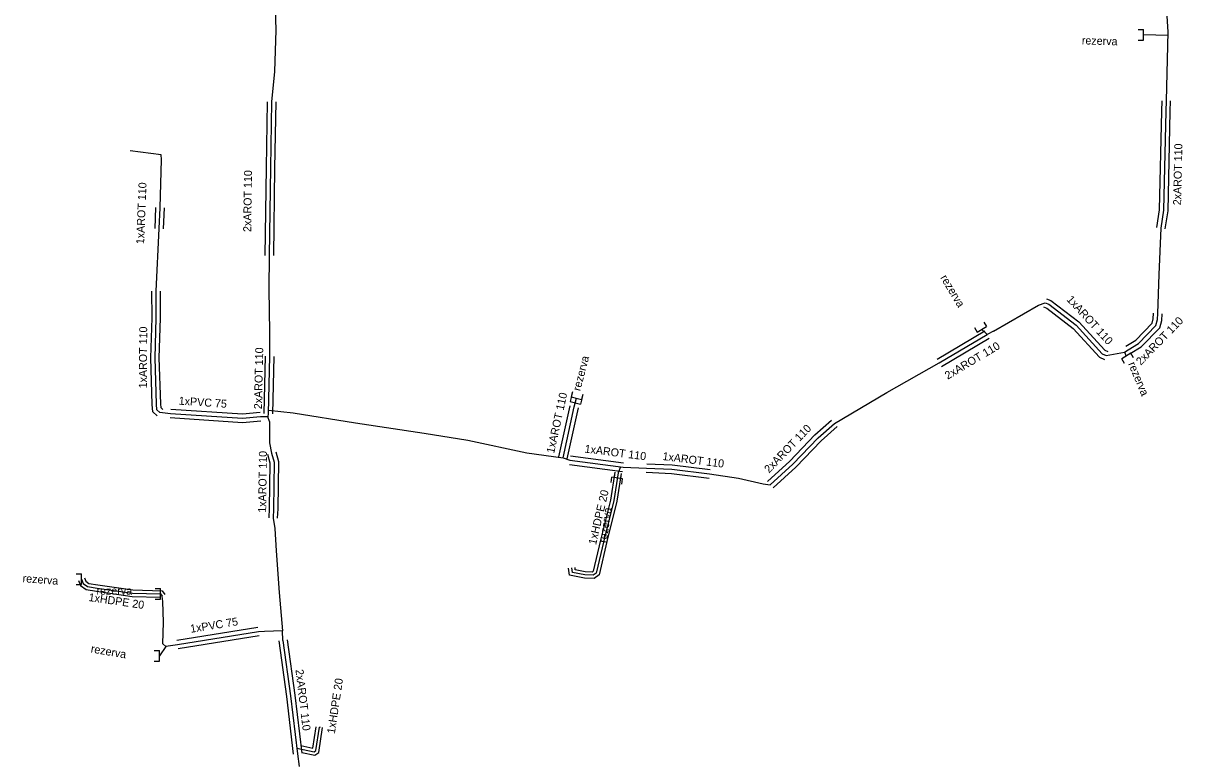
# Model space of a CAD drawing. Extents: x -651943 to -618711, y -1138561 to -1100552.
# Drawn here: x -631766.1 to -631657.4, y -1114715.6 to -1114646.4 of the extents above; entities that cross this region are included whole.
import ezdxf

# ---------------------------------------------------------------- set-up
doc = ezdxf.new("R2010")
doc.units = 0
for name, color, linetype in [('KT optika', 7, 'Continuous'), ('KT trasa', 7, 'Continuous'), ('KT zařízení', 7, 'Continuous')]:
    doc.layers.add(name, color=color, linetype=linetype)

# ---------------------------------------------------------------- blocks, each defined once
blk = doc.blocks.new('TVREZ')
at = {"layer": 'KT zařízení'}
for p, q in [((-0.05, 0.05), (0, 0.05)), ((0, -0.05), (0, 0.05)), ((-0.05, -0.05), (0, -0.05))]:
    blk.add_line(p, q, dxfattribs=at)

msp = doc.modelspace()

# ---------------------------------------------------------------- linework, layer by layer
at = {"layer": 'KT optika'}
for p, q in [((-631742.53, -1114643.76), (-631742.42, -1114647.07)), ((-631658.79, -1114647.23), (-631658.89, -1114645.75)), ((-631742.42, -1114647.07), (-631742.56, -1114650.94)), ((-631658.8, -1114647.56), (-631661.1, -1114647.49)), ((-631658.97, -1114653.69), (-631658.79, -1114647.23)), ((-631742.56, -1114650.94), (-631742.84, -1114653.79)), ((-631742.84, -1114653.79), (-631742.94, -1114659.99)), ((-631659.2, -1114663.96), (-631659, -1114654.67)), ((-631659, -1114654.67), (-631658.97, -1114653.69)), ((-631742.94, -1114659.99), (-631743.05, -1114668.2)), ((-631659.47, -1114665.64), (-631659.2, -1114663.96)), ((-631659.64, -1114670), (-631659.47, -1114665.64)), ((-631743.05, -1114668.2), (-631743.1, -1114671.35)), ((-631659.76, -1114673.64), (-631659.64, -1114670)), ((-631743.1, -1114671.35), (-631743.03, -1114675.38)), ((-631675.17, -1114675.29), (-631670.94, -1114672.87)), ((-631670.94, -1114672.87), (-631670.34, -1114672.65)), ((-631670.34, -1114672.65), (-631669.99, -1114672.77)), ((-631669.99, -1114672.77), (-631667.43, -1114674.74)), ((-631659.95, -1114674.77), (-631659.79, -1114674.22)), ((-631659.79, -1114674.22), (-631659.76, -1114673.64)), ((-631743.03, -1114675.38), (-631743.02, -1114677.66)), ((-631675.77, -1114675.61), (-631676.26, -1114675.13)), ((-631675.17, -1114675.29), (-631675.77, -1114675.61)), ((-631667.43, -1114674.74), (-631664.98, -1114677.42)), ((-631661.59, -1114676.46), (-631659.95, -1114674.77)), ((-631680.25, -1114678.28), (-631675.77, -1114675.61)), ((-631662.56, -1114677.06), (-631661.59, -1114676.46)), ((-631664.98, -1114677.42), (-631664.6, -1114677.58)), ((-631664.6, -1114677.58), (-631662.88, -1114677.28)), ((-631662.88, -1114677.28), (-631662.56, -1114677.06)), ((-631662.88, -1114677.28), (-631662.73, -1114677.64)), ((-631743.02, -1114677.66), (-631743.14, -1114683.03)), ((-631685.17, -1114681.04), (-631680.25, -1114678.28)), ((-631714.46, -1114682.4), (-631714.26, -1114681.59)), ((-631690.08, -1114683.95), (-631685.17, -1114681.04)), ((-631743.13, -1114682.72), (-631740.81, -1114682.97)), ((-631740.81, -1114682.97), (-631734.96, -1114683.91)), ((-631715.51, -1114687.18), (-631714.46, -1114682.4)), ((-631743.14, -1114683.03), (-631743.17, -1114683.33)), ((-631743.01, -1114683.76), (-631743.17, -1114683.33)), ((-631743.01, -1114683.76), (-631743.01, -1114685.78)), ((-631734.96, -1114683.91), (-631728.53, -1114684.88)), ((-631691.61, -1114685.32), (-631690.08, -1114683.95)), ((-631728.53, -1114684.88), (-631724.44, -1114685.54)), ((-631743.01, -1114685.78), (-631742.83, -1114686.74)), ((-631724.44, -1114685.54), (-631718.92, -1114686.7)), ((-631693.97, -1114687.77), (-631691.61, -1114685.32)), ((-631742.83, -1114686.74), (-631742.59, -1114687.58)), ((-631718.92, -1114686.7), (-631715.51, -1114687.18)), ((-631715.51, -1114687.18), (-631714.87, -1114687.41)), ((-631742.59, -1114687.58), (-631742.65, -1114691.96)), ((-631714.87, -1114687.41), (-631709.88, -1114688.05)), ((-631709.88, -1114688.05), (-631707.69, -1114688.14)), ((-631707.69, -1114688.14), (-631705.32, -1114688.24)), ((-631705.32, -1114688.24), (-631701.77, -1114688.69)), ((-631696.09, -1114689.7), (-631693.97, -1114687.77)), ((-631701.77, -1114688.69), (-631699.07, -1114689.1)), ((-631699.07, -1114689.1), (-631696.75, -1114689.61)), ((-631696.75, -1114689.61), (-631696.09, -1114689.7)), ((-631742.65, -1114691.96), (-631742.69, -1114692.83)), ((-631742.69, -1114692.83), (-631742.53, -1114693.81)), ((-631742.53, -1114693.81), (-631742.41, -1114695.92)), ((-631742.41, -1114695.92), (-631742.13, -1114699.82)), ((-631742.13, -1114699.82), (-631741.8, -1114703.4)), ((-631741.76, -1114704.31), (-631741.8, -1114703.4)), ((-631741.76, -1114704.31), (-631741.04, -1114709.51)), ((-631741.04, -1114709.51), (-631740.39, -1114714.94)), ((-631740.39, -1114714.94), (-631740.23, -1114716.13))]:
    msp.add_line(p, q, dxfattribs=at)
at = {"layer": 'KT trasa'}
for p, q in [((-631742.53, -1114643.76), (-631742.42, -1114647.07)), ((-631658.79, -1114647.23), (-631658.89, -1114645.75)), ((-631742.42, -1114647.07), (-631742.56, -1114650.94)), ((-631658.8, -1114647.56), (-631661.1, -1114647.49)), ((-631658.97, -1114653.69), (-631658.79, -1114647.23)), ((-631742.56, -1114650.94), (-631742.84, -1114653.79)), ((-631742.84, -1114653.79), (-631742.94, -1114659.99)), ((-631659.2, -1114663.96), (-631659, -1114654.67)), ((-631659, -1114654.67), (-631658.97, -1114653.69)), ((-631753.17, -1114658.76), (-631756.07, -1114658.38)), ((-631753.14, -1114659.2), (-631753.17, -1114658.76)), ((-631753.27, -1114663.72), (-631753.14, -1114659.2)), ((-631742.94, -1114659.99), (-631743.05, -1114668.2)), ((-631753.35, -1114665.68), (-631753.27, -1114663.72)), ((-631659.47, -1114665.64), (-631659.2, -1114663.96)), ((-631659.64, -1114670), (-631659.47, -1114665.64)), ((-631753.65, -1114671.55), (-631753.35, -1114665.68)), ((-631743.05, -1114668.2), (-631743.1, -1114671.35)), ((-631659.76, -1114673.64), (-631659.64, -1114670)), ((-631753.63, -1114674.07), (-631753.65, -1114671.55)), ((-631743.1, -1114671.35), (-631743.03, -1114675.38)), ((-631675.17, -1114675.29), (-631670.94, -1114672.87)), ((-631670.94, -1114672.87), (-631670.34, -1114672.65)), ((-631670.34, -1114672.65), (-631669.99, -1114672.77)), ((-631669.99, -1114672.77), (-631667.43, -1114674.74)), ((-631753.75, -1114677.8), (-631753.63, -1114674.07)), ((-631659.95, -1114674.77), (-631659.79, -1114674.22)), ((-631659.79, -1114674.22), (-631659.76, -1114673.64)), ((-631743.03, -1114675.38), (-631743.02, -1114677.66)), ((-631675.77, -1114675.61), (-631676.26, -1114675.13)), ((-631675.17, -1114675.29), (-631675.77, -1114675.61)), ((-631667.43, -1114674.74), (-631664.98, -1114677.42)), ((-631661.59, -1114676.46), (-631659.95, -1114674.77)), ((-631680.25, -1114678.28), (-631675.77, -1114675.61)), ((-631662.56, -1114677.06), (-631661.59, -1114676.46)), ((-631664.98, -1114677.42), (-631664.6, -1114677.58)), ((-631664.6, -1114677.58), (-631662.88, -1114677.28)), ((-631662.88, -1114677.28), (-631662.56, -1114677.06)), ((-631662.88, -1114677.28), (-631662.73, -1114677.64)), ((-631753.62, -1114682.14), (-631753.75, -1114677.8)), ((-631743.02, -1114677.66), (-631743.14, -1114683.03)), ((-631685.17, -1114681.04), (-631680.25, -1114678.28)), ((-631714.46, -1114682.4), (-631714.26, -1114681.59)), ((-631690.08, -1114683.95), (-631685.17, -1114681.04)), ((-631753.57, -1114682.68), (-631753.62, -1114682.14)), ((-631753.29, -1114682.94), (-631753.57, -1114682.68)), ((-631752.29, -1114683.04), (-631753.29, -1114682.94)), ((-631743.13, -1114682.72), (-631740.81, -1114682.97)), ((-631740.81, -1114682.97), (-631734.96, -1114683.91)), ((-631715.51, -1114687.18), (-631714.46, -1114682.4)), ((-631745.56, -1114683.49), (-631752.29, -1114683.04)), ((-631743.86, -1114683.34), (-631745.56, -1114683.49)), ((-631743.17, -1114683.33), (-631743.86, -1114683.34)), ((-631743.14, -1114683.03), (-631743.17, -1114683.33)), ((-631743.01, -1114683.76), (-631743.17, -1114683.33)), ((-631743.01, -1114683.76), (-631743.01, -1114685.78)), ((-631734.96, -1114683.91), (-631728.53, -1114684.88)), ((-631691.61, -1114685.32), (-631690.08, -1114683.95)), ((-631728.53, -1114684.88), (-631724.44, -1114685.54)), ((-631743.01, -1114685.78), (-631742.83, -1114686.74)), ((-631724.44, -1114685.54), (-631718.92, -1114686.7)), ((-631693.97, -1114687.77), (-631691.61, -1114685.32)), ((-631742.83, -1114686.74), (-631742.59, -1114687.58)), ((-631718.92, -1114686.7), (-631715.51, -1114687.18)), ((-631715.51, -1114687.18), (-631714.87, -1114687.41)), ((-631742.59, -1114687.58), (-631742.65, -1114691.96)), ((-631714.87, -1114687.41), (-631709.88, -1114688.05)), ((-631710.13, -1114688.02), (-631710.35, -1114688.59)), ((-631709.88, -1114688.05), (-631707.69, -1114688.14)), ((-631707.69, -1114688.14), (-631705.32, -1114688.24)), ((-631705.32, -1114688.24), (-631701.77, -1114688.69)), ((-631696.09, -1114689.7), (-631693.97, -1114687.77)), ((-631710.35, -1114688.59), (-631710.76, -1114691.2)), ((-631701.77, -1114688.69), (-631699.07, -1114689.1)), ((-631699.07, -1114689.1), (-631696.75, -1114689.61)), ((-631696.75, -1114689.61), (-631696.09, -1114689.7)), ((-631710.76, -1114691.2), (-631711.7, -1114694.97)), ((-631742.65, -1114691.96), (-631742.69, -1114692.83)), ((-631742.69, -1114692.83), (-631742.53, -1114693.81)), ((-631742.53, -1114693.81), (-631742.41, -1114695.92)), ((-631711.7, -1114694.97), (-631712.41, -1114697.99)), ((-631742.41, -1114695.92), (-631742.13, -1114699.82)), ((-631714.64, -1114697.94), (-631714.69, -1114697.51)), ((-631713.47, -1114698.17), (-631714.64, -1114697.94)), ((-631712.69, -1114698.2), (-631713.47, -1114698.17)), ((-631712.41, -1114697.99), (-631712.69, -1114698.2)), ((-631760.65, -1114698.56), (-631760.48, -1114698.96)), ((-631760.48, -1114698.96), (-631760.08, -1114699.24)), ((-631760.08, -1114699.24), (-631759.16, -1114699.4)), ((-631759.16, -1114699.4), (-631755.86, -1114699.88)), ((-631755.86, -1114699.88), (-631753.23, -1114699.95)), ((-631753.23, -1114699.95), (-631753.09, -1114700.16)), ((-631753.02, -1114700.65), (-631753.09, -1114700.16)), ((-631742.13, -1114699.82), (-631741.8, -1114703.4)), ((-631752.97, -1114702.59), (-631753.02, -1114700.65)), ((-631753.02, -1114704.62), (-631752.97, -1114702.59)), ((-631744.05, -1114703.5), (-631751.64, -1114704.72)), ((-631743.48, -1114703.47), (-631744.05, -1114703.5)), ((-631741.8, -1114703.4), (-631743.48, -1114703.47)), ((-631741.76, -1114704.31), (-631741.8, -1114703.4)), ((-631752.74, -1114704.88), (-631753.02, -1114704.62)), ((-631751.64, -1114704.72), (-631752.74, -1114704.88)), ((-631741.76, -1114704.31), (-631741.04, -1114709.51)), ((-631752.74, -1114704.88), (-631753.34, -1114705.77)), ((-631741.04, -1114709.51), (-631740.39, -1114714.94)), ((-631738.68, -1114714.65), (-631738.35, -1114712.45)), ((-631738.24, -1114712.47), (-631738.35, -1114712.45)), ((-631740.45, -1114714.41), (-631738.84, -1114714.76)), ((-631740.39, -1114714.94), (-631740.23, -1114716.13)), ((-631738.84, -1114714.76), (-631738.68, -1114714.65))]:
    msp.add_line(p, q, dxfattribs=at)
at = {"layer": 'KT zařízení'}
for p, q in [((-631659.4, -1114654.65), (-631659.37, -1114653.68)), ((-631659.4, -1114654.65), (-631659.37, -1114653.68)), ((-631743.24, -1114653.78), (-631743.34, -1114659.98)), ((-631743.24, -1114653.78), (-631743.34, -1114659.98)), ((-631742.44, -1114653.8), (-631742.54, -1114660)), ((-631742.44, -1114653.8), (-631742.54, -1114660)), ((-631659.6, -1114663.92), (-631659.4, -1114654.65)), ((-631659.6, -1114663.92), (-631659.4, -1114654.65)), ((-631658.8, -1114664), (-631658.6, -1114654.69)), ((-631658.8, -1114664), (-631658.6, -1114654.69)), ((-631658.6, -1114654.69), (-631658.57, -1114653.7)), ((-631658.6, -1114654.69), (-631658.57, -1114653.7)), ((-631743.34, -1114659.98), (-631743.45, -1114668.19)), ((-631743.34, -1114659.98), (-631743.45, -1114668.19)), ((-631742.54, -1114660), (-631742.65, -1114668.21)), ((-631742.54, -1114660), (-631742.65, -1114668.21)), ((-631753.75, -1114665.66), (-631753.67, -1114663.7)), ((-631753.75, -1114665.66), (-631753.67, -1114663.7)), ((-631752.95, -1114665.7), (-631752.87, -1114663.74)), ((-631752.95, -1114665.7), (-631752.87, -1114663.74)), ((-631659.86, -1114665.58), (-631659.6, -1114663.92)), ((-631659.86, -1114665.58), (-631659.6, -1114663.92)), ((-631659.08, -1114665.7), (-631658.8, -1114664)), ((-631659.08, -1114665.7), (-631658.8, -1114664)), ((-631754.03, -1114674.06), (-631754.05, -1114671.55)), ((-631754.03, -1114674.06), (-631754.05, -1114671.55)), ((-631753.23, -1114674.08), (-631753.25, -1114671.55)), ((-631753.23, -1114674.08), (-631753.25, -1114671.55)), ((-631670.47, -1114673.03), (-631670.18, -1114673.13)), ((-631670.47, -1114673.03), (-631670.18, -1114673.13)), ((-631670.21, -1114672.27), (-631669.8, -1114672.41)), ((-631670.21, -1114672.27), (-631669.8, -1114672.41)), ((-631670.18, -1114673.13), (-631667.7, -1114675.04)), ((-631670.18, -1114673.13), (-631667.7, -1114675.04)), ((-631669.8, -1114672.41), (-631667.16, -1114674.44)), ((-631669.8, -1114672.41), (-631667.16, -1114674.44)), ((-631754.15, -1114677.8), (-631754.03, -1114674.06)), ((-631754.15, -1114677.8), (-631754.03, -1114674.06)), ((-631753.35, -1114677.8), (-631753.23, -1114674.08)), ((-631753.35, -1114677.8), (-631753.23, -1114674.08)), ((-631660.31, -1114674.56), (-631660.19, -1114674.15)), ((-631660.31, -1114674.56), (-631660.19, -1114674.15)), ((-631660.19, -1114674.15), (-631660.16, -1114673.62)), ((-631660.19, -1114674.15), (-631660.16, -1114673.62)), ((-631659.59, -1114674.98), (-631659.39, -1114674.29)), ((-631659.59, -1114674.98), (-631659.39, -1114674.29)), ((-631659.39, -1114674.29), (-631659.36, -1114673.66)), ((-631659.39, -1114674.29), (-631659.36, -1114673.66)), ((-631680.45, -1114677.94), (-631675.97, -1114675.27)), ((-631680.45, -1114677.94), (-631675.97, -1114675.27)), ((-631667.7, -1114675.04), (-631665.22, -1114677.75)), ((-631667.7, -1114675.04), (-631665.22, -1114677.75)), ((-631667.16, -1114674.44), (-631664.74, -1114677.08)), ((-631667.16, -1114674.44), (-631664.74, -1114677.08)), ((-631661.84, -1114676.15), (-631660.31, -1114674.56)), ((-631661.84, -1114676.15), (-631660.31, -1114674.56)), ((-631661.34, -1114676.77), (-631659.59, -1114674.98)), ((-631661.34, -1114676.77), (-631659.59, -1114674.98)), ((-631680.05, -1114678.62), (-631675.57, -1114675.95)), ((-631680.05, -1114678.62), (-631675.57, -1114675.95)), ((-631662.77, -1114676.72), (-631661.84, -1114676.15)), ((-631662.77, -1114676.72), (-631661.84, -1114676.15)), ((-631664.74, -1114677.08), (-631664.44, -1114677.21)), ((-631664.74, -1114677.08), (-631664.44, -1114677.21)), ((-631662.35, -1114677.4), (-631661.34, -1114676.77)), ((-631662.35, -1114677.4), (-631661.34, -1114676.77)), ((-631754.02, -1114682.17), (-631754.15, -1114677.8)), ((-631754.02, -1114682.17), (-631754.15, -1114677.8)), ((-631753.22, -1114682.11), (-631753.35, -1114677.8)), ((-631753.22, -1114682.11), (-631753.35, -1114677.8)), ((-631743.42, -1114677.65), (-631743.54, -1114683.02)), ((-631743.42, -1114677.65), (-631743.54, -1114683.02)), ((-631742.62, -1114677.67), (-631742.74, -1114683.04)), ((-631742.62, -1114677.67), (-631742.74, -1114683.04)), ((-631665.22, -1114677.75), (-631664.76, -1114677.95)), ((-631665.22, -1114677.75), (-631664.76, -1114677.95)), ((-631753.95, -1114682.87), (-631754.02, -1114682.17)), ((-631753.95, -1114682.87), (-631754.02, -1114682.17)), ((-631753.56, -1114683.23), (-631753.95, -1114682.87)), ((-631753.56, -1114683.23), (-631753.95, -1114682.87)), ((-631753.19, -1114682.49), (-631753.22, -1114682.11)), ((-631753.19, -1114682.49), (-631753.22, -1114682.11)), ((-631753.02, -1114682.65), (-631753.19, -1114682.49)), ((-631753.02, -1114682.65), (-631753.19, -1114682.49)), ((-631745.56, -1114683.09), (-631752.26, -1114682.64)), ((-631745.56, -1114683.09), (-631752.26, -1114682.64)), ((-631743.9, -1114682.94), (-631745.56, -1114683.09)), ((-631743.9, -1114682.94), (-631745.56, -1114683.09)), ((-631715.9, -1114687.09), (-631714.85, -1114682.31)), ((-631715.9, -1114687.09), (-631714.85, -1114682.31)), ((-631715.12, -1114687.27), (-631714.07, -1114682.49)), ((-631715.12, -1114687.27), (-631714.07, -1114682.49)), ((-631745.56, -1114683.89), (-631752.32, -1114683.44)), ((-631745.56, -1114683.89), (-631752.32, -1114683.44)), ((-631743.82, -1114683.74), (-631745.56, -1114683.89)), ((-631743.82, -1114683.74), (-631745.56, -1114683.89)), ((-631691.9, -1114685.04), (-631690.35, -1114683.65)), ((-631691.9, -1114685.04), (-631690.35, -1114683.65)), ((-631694.25, -1114687.49), (-631691.9, -1114685.04)), ((-631694.25, -1114687.49), (-631691.9, -1114685.04)), ((-631691.32, -1114685.6), (-631689.81, -1114684.25)), ((-631691.32, -1114685.6), (-631689.81, -1114684.25)), ((-631693.69, -1114688.05), (-631691.32, -1114685.6)), ((-631693.69, -1114688.05), (-631691.32, -1114685.6)), ((-631743.21, -1114686.85), (-631742.99, -1114687.64)), ((-631743.21, -1114686.85), (-631742.99, -1114687.64)), ((-631742.44, -1114686.63), (-631742.19, -1114687.52)), ((-631742.44, -1114686.63), (-631742.19, -1114687.52)), ((-631714.82, -1114687.01), (-631709.83, -1114687.65)), ((-631714.82, -1114687.01), (-631709.83, -1114687.65)), ((-631742.99, -1114687.64), (-631743.05, -1114691.94)), ((-631742.99, -1114687.64), (-631743.05, -1114691.94)), ((-631742.19, -1114687.52), (-631742.25, -1114691.98)), ((-631742.19, -1114687.52), (-631742.25, -1114691.98)), ((-631714.92, -1114687.81), (-631709.93, -1114688.45)), ((-631714.92, -1114687.81), (-631709.93, -1114688.45)), ((-631707.67, -1114687.74), (-631705.29, -1114687.84)), ((-631707.67, -1114687.74), (-631705.29, -1114687.84)), ((-631705.29, -1114687.84), (-631701.72, -1114688.29)), ((-631705.29, -1114687.84), (-631701.72, -1114688.29)), ((-631696.36, -1114689.4), (-631694.25, -1114687.49)), ((-631696.36, -1114689.4), (-631694.25, -1114687.49)), ((-631695.82, -1114690), (-631693.69, -1114688.05)), ((-631695.82, -1114690), (-631693.69, -1114688.05)), ((-631710.65, -1114688.54), (-631711.05, -1114691.14)), ((-631710.65, -1114688.54), (-631710.72, -1114689.02)), ((-631710.05, -1114688.64), (-631710.47, -1114691.26)), ((-631710.05, -1114688.64), (-631710.13, -1114689.13)), ((-631707.71, -1114688.54), (-631705.35, -1114688.64)), ((-631707.71, -1114688.54), (-631705.35, -1114688.64)), ((-631705.35, -1114688.64), (-631701.82, -1114689.09)), ((-631705.35, -1114688.64), (-631701.82, -1114689.09)), ((-631711.05, -1114691.14), (-631711.99, -1114694.9)), ((-631710.47, -1114691.26), (-631711.41, -1114695.04)), ((-631743.05, -1114691.94), (-631743.09, -1114692.81)), ((-631743.05, -1114691.94), (-631743.09, -1114692.81)), ((-631742.25, -1114691.98), (-631742.29, -1114692.85)), ((-631742.25, -1114691.98), (-631742.29, -1114692.85)), ((-631711.99, -1114694.9), (-631712.68, -1114697.81)), ((-631711.41, -1114695.04), (-631712.14, -1114698.16)), ((-631714.92, -1114698.19), (-631714.99, -1114697.54)), ((-631713.51, -1114698.47), (-631714.92, -1114698.19)), ((-631714.37, -1114697.69), (-631714.39, -1114697.48)), ((-631713.43, -1114697.87), (-631714.37, -1114697.69)), ((-631712.79, -1114697.9), (-631713.43, -1114697.87)), ((-631712.68, -1114697.81), (-631712.79, -1114697.9)), ((-631712.14, -1114698.16), (-631712.59, -1114698.5)), ((-631760.93, -1114698.68), (-631760.72, -1114699.16)), ((-631760.72, -1114699.16), (-631760.2, -1114699.52)), ((-631760.37, -1114698.44), (-631760.24, -1114698.76)), ((-631760.24, -1114698.76), (-631759.96, -1114698.96)), ((-631759.96, -1114698.96), (-631759.1, -1114699.1)), ((-631759.1, -1114699.1), (-631755.83, -1114699.58)), ((-631712.59, -1114698.5), (-631713.51, -1114698.47)), ((-631760.2, -1114699.52), (-631759.22, -1114699.69)), ((-631759.22, -1114699.69), (-631755.89, -1114700.18)), ((-631755.89, -1114700.18), (-631753.24, -1114700.25)), ((-631755.83, -1114699.58), (-631753.07, -1114699.65)), ((-631753.07, -1114699.65), (-631752.84, -1114699.99)), ((-631744.11, -1114703.1), (-631751.7, -1114704.32)), ((-631744.11, -1114703.1), (-631751.7, -1114704.32)), ((-631743.99, -1114703.89), (-631751.58, -1114705.11)), ((-631743.99, -1114703.89), (-631751.58, -1114705.11)), ((-631742.16, -1114704.36), (-631741.44, -1114709.56)), ((-631742.16, -1114704.36), (-631741.44, -1114709.56)), ((-631741.36, -1114704.26), (-631740.64, -1114709.46)), ((-631741.36, -1114704.26), (-631740.64, -1114709.46)), ((-631741.44, -1114709.56), (-631740.79, -1114714.99)), ((-631741.44, -1114709.56), (-631740.79, -1114714.99)), ((-631740.64, -1114709.46), (-631739.99, -1114714.89)), ((-631740.64, -1114709.46), (-631739.99, -1114714.89)), ((-631738.95, -1114714.43), (-631738.65, -1114712.41)), ((-631738.95, -1114714.43), (-631738.65, -1114712.41)), ((-631738.4, -1114714.82), (-631738.05, -1114712.49)), ((-631738.4, -1114714.82), (-631738.05, -1114712.49)), ((-631740.08, -1114714.18), (-631738.95, -1114714.43)), ((-631740.08, -1114714.18), (-631738.95, -1114714.43)), ((-631740, -1114714.81), (-631738.78, -1114715.08)), ((-631740, -1114714.81), (-631738.78, -1114715.08)), ((-631738.78, -1114715.08), (-631738.4, -1114714.82)), ((-631738.78, -1114715.08), (-631738.4, -1114714.82))]:
    msp.add_line(p, q, dxfattribs=at)

# ---------------------------------------------------------------- block references
at = {"layer": 'KT zařízení', "xscale": 10, "yscale": 10}
for p in [(-631661.1, -1114647.49), (-631661.1, -1114647.49), (-631760.65, -1114698.56), (-631760.65, -1114698.56), (-631753.23, -1114699.95), (-631753.34, -1114705.77), (-631753.34, -1114705.77)]:
    msp.add_blockref('TVREZ', p, dxfattribs=at)
at = {"layer": 'KT zařízení'}
for p, xscale, yscale, rotation in [((-631676.26, -1114675.13), 10.000010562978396, 10.000010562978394, -59.15255678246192), ((-631676.26, -1114675.13), 10.000010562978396, 10.000010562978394, -59.15255678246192), ((-631662.73, -1114677.64), 9.999993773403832, 9.999993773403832, 121.44667804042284), ((-631662.73, -1114677.64), 9.999993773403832, 9.999993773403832, 121.44667804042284), ((-631714.35, -1114682.02), 10.000019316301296, 10.000019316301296, -104.66549152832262), ((-631714.26, -1114681.59), 10.000019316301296, 10.000019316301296, -104.66549152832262), ((-631710.43, -1114689.08), 9.999975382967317, 9.999975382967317, 81.6334306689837)]:
    msp.add_blockref('TVREZ', p, dxfattribs=dict(at, xscale=xscale, yscale=yscale, rotation=rotation))

# ---------------------------------------------------------------- texts
for s, rotation, p in [('rezerva', 358.3073, (-631666.9, -1114648.39)), ('rezerva', 358.3073, (-631666.9, -1114648.39)), ('2xAROT 110', 88.7709, (-631657.59, -1114663.5)), ('2xAROT 110', 88.7709, (-631657.59, -1114663.5)), ('2xAROT 110', 89.2329, (-631744.74, -1114666)), ('2xAROT 110', 89.2329, (-631744.74, -1114666)), ('1xAROT 110', 87.6627, (-631754.78, -1114667.15)), ('1xAROT 110', 87.6627, (-631754.78, -1114667.15)), ('rezerva', 300.9245, (-631680.18, -1114670.28)), ('rezerva', 300.9245, (-631680.18, -1114670.28)), ('1xAROT 110', 312.4298, (-631668.37, -1114672.37)), ('1xAROT 110', 312.4298, (-631668.37, -1114672.37)), ('2xAROT 110', 45.8633, (-631661.36, -1114678.55)), ('2xAROT 110', 45.8633, (-631661.36, -1114678.55)), ('1xAROT 110', 89.5975, (-631754.52, -1114680.67)), ('1xAROT 110', 89.5975, (-631754.52, -1114680.67)), ('2xAROT 110', 30.7942, (-631679.46, -1114679.86)), ('2xAROT 110', 30.7942, (-631679.46, -1114679.86)), ('2xAROT 110', 88.7199, (-631743.73, -1114682.63)), ('2xAROT 110', 88.7199, (-631743.73, -1114682.63)), ('rezerva', 75.408, (-631713.9, -1114680.96)), ('rezerva', 75.408, (-631713.9, -1114680.96)), ('rezerva', 292.6199, (-631662.56, -1114678.36)), ('rezerva', 292.6199, (-631662.56, -1114678.36)), ('1xPVC 75', 356.1751, (-631751.55, -1114682.19)), ('1xPVC 75', 356.1751, (-631751.55, -1114682.19)), ('1xAROT 110', 77.6109, (-631716.35, -1114686.81)), ('1xAROT 110', 77.6109, (-631716.35, -1114686.81)), ('2xAROT 110', 46.0737, (-631696.2, -1114688.66)), ('2xAROT 110', 46.0737, (-631696.2, -1114688.66)), ('1xAROT 110', 352.6913, (-631713.52, -1114686.68)), ('1xAROT 110', 352.6913, (-631713.52, -1114686.68)), ('1xAROT 110', 89.2127, (-631743.34, -1114692.34)), ('1xAROT 110', 89.2127, (-631743.34, -1114692.34)), ('1xAROT 110', 352.7821, (-631706.22, -1114687.38)), ('1xAROT 110', 352.7821, (-631706.22, -1114687.38)), ('1xHDPE 20', 76.7715, (-631712.42, -1114695.39)), ('1xHDPE 20', 76.7715, (-631712.42, -1114695.39)), ('rezerva', 81.5941, (-631711.44, -1114695.2)), ('rezerva', 355.6249, (-631766.18, -1114698.84)), ('1xHDPE 20', 351.7327, (-631760.01, -1114700.61)), ('1xHDPE 20', 351.7327, (-631760.01, -1114700.61)), ('1xPVC 75', 9.1315, (-631750.39, -1114703.6)), ('1xPVC 75', 9.1315, (-631750.39, -1114703.6)), ('rezerva', 350.1024, (-631759.81, -1114705.43)), ('rezerva', 350.1024, (-631759.81, -1114705.43)), ('2xAROT 110', 276.8286, (-631740.59, -1114707.06)), ('2xAROT 110', 276.8286, (-631740.59, -1114707.06)), ('1xHDPE 20', 81.4777, (-631736.9, -1114713.1)), ('1xHDPE 20', 81.4777, (-631736.9, -1114713.1))]:
    msp.add_text(s, height=0.75, rotation=rotation, dxfattribs=at).set_placement(p)
msp.add_text('rezerva', height=0.75, dxfattribs=at).set_placement((-631759.24, -1114700.02))

doc.saveas('drawing.dxf')
